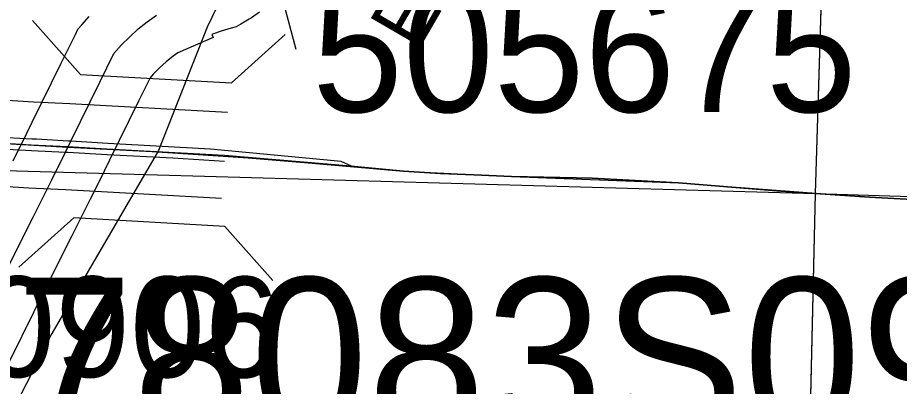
# Model space of a CAD drawing. Extents: x -132.8 to -73.3, y -60 to -26.
# Drawn here: x -119.522 to -118.908, y -51.484 to -51.227 of the extents above; entities that cross this region are included whole.
import ezdxf

# ---------------------------------------------------------------- set-up
doc = ezdxf.new("R2010")
doc.units = 0
for name, color, linetype in [('tdCoDivCarto', 7, 'Continuous'), ('tdCoHydroRiver', 7, 'Continuous'), ('tdCoPriCL', 7, 'Continuous'), ('tdCoPriDiv', 7, 'Continuous'), ('tdCoPrimary', 7, 'Continuous'), ('tdCoPriNonDiv', 7, 'Continuous'), ('tdCoPriNonDivCL', 7, 'Continuous'), ('tdCoSecRdNmbr', 7, 'Continuous'), ('tdCoSecRdTxt', 7, 'Continuous'), ('tdCoSecRteBand', 7, 'Continuous'), ('tdCoSecRteCL', 7, 'Continuous'), ('tdCoSectLine', 7, 'Continuous'), ('tdCoSectLinePart', 7, 'Continuous'), ('tdCoStrucDivPri', 7, 'Continuous'), ('tdCoStrucPriMaintName', 7, 'Continuous'), ('tdCoStrucSec', 7, 'Continuous'), ('tdCoStrucSecFHWANum', 7, 'Continuous'), ('tdCoSurfBitum', 7, 'Continuous'), ('tdCoSurfConc', 7, 'Continuous')]:
    doc.layers.add(name, color=color, linetype=linetype)

msp = doc.modelspace()

# ---------------------------------------------------------------- linework, layer by layer
at = {"layer": 'tdCoDivCarto'}
for points in [[(-119.51219, -51.31149), (-119.53793, -51.31026)], [(-119.48679, -51.31291), (-119.50893, -51.31165), (-119.51219, -51.31149)], [(-119.53832, -51.3181), (-119.51258, -51.31942)], [(-119.45931, -51.31448), (-119.48511, -51.313), (-119.48679, -51.31291)], [(-119.28961, -51.33045), (-119.29685, -51.32718), (-119.38785, -51.31855), (-119.45931, -51.31448)], [(-119.51258, -51.31942), (-119.48885, -51.32064), (-119.48721, -51.32072)], [(-119.48721, -51.32072), (-119.45973, -51.32213)], [(-119.45973, -51.32213), (-119.41399, -51.32447), (-119.37794, -51.32689)]]:
    msp.add_lwpolyline(points, dxfattribs=at)
at = {"layer": 'tdCoHydroRiver'}
msp.add_lwpolyline([(-118.89377, -50.61904), (-118.93285, -50.66374), (-118.96984, -50.68957), (-118.98638, -50.71752), (-119.08576, -50.83317), (-119.12335, -50.88107), (-119.16337, -50.90208), (-119.19091, -50.92816), (-119.23604, -50.96323), (-119.28356, -51.02822), (-119.30158, -51.05298), (-119.33158, -51.11212), (-119.39009, -51.23362), (-119.42395, -51.31948), (-119.4984, -51.44685), (-119.56006, -51.56825), (-119.57531, -51.60728), (-119.58562, -51.63857), (-119.60062, -51.66814), (-119.70588, -51.82623), (-119.72084, -51.85423), (-119.73899, -51.88372), (-119.75228, -51.9086)], dxfattribs=at)
at = {"layer": 'tdCoPriCL'}
msp.add_lwpolyline([(-118.84783, -51.35645), (-118.92872, -51.35201), (-118.96636, -51.34945), (-118.99037, -51.34781), (-119.06164, -51.3419), (-119.12181, -51.33869), (-119.17804, -51.33746), (-119.20426, -51.33641), (-119.22761, -51.33548), (-119.25325, -51.33376), (-119.28999, -51.33045), (-119.37805, -51.32297), (-119.45992, -51.31843), (-119.4874, -51.3169), (-119.51277, -51.31578), (-119.53849, -51.31409)], dxfattribs=at)
at = {"layer": 'tdCoPriDiv'}
for points in [[(-119.37595, -51.29305), (-119.4859, -51.28694), (-119.51113, -51.28582), (-119.53688, -51.28413), (-119.57513, -51.28252), (-119.59485, -51.28188), (-119.61992, -51.28115), (-119.65464, -51.27836), (-119.70107, -51.27503), (-119.72259, -51.27344), (-119.77141, -51.27039), (-119.80644, -51.26918), (-119.82446, -51.26939), (-119.84049, -51.27004), (-119.87189, -51.27319), (-119.88025, -51.27365), (-119.902, -51.27611)], [(-119.38015, -51.3529), (-119.48889, -51.34686), (-119.51442, -51.34573), (-119.5401, -51.34405), (-119.57737, -51.34248), (-119.5967, -51.34185), (-119.6232, -51.34108), (-119.65919, -51.33819), (-119.70542, -51.33487), (-119.72667, -51.33331), (-119.77432, -51.33033), (-119.80712, -51.32919), (-119.82289, -51.32938), (-119.83627, -51.32992), (-119.86724, -51.33303), (-119.87521, -51.33347), (-119.89559, -51.33577), (-119.90717, -51.33695)]]:
    msp.add_lwpolyline(points, dxfattribs=at)
at = {"layer": 'tdCoPrimary'}
for p, q in [((-119.42489, -51.32038), (-119.3998, -51.32205)), ((-119.42489, -51.32038), (-119.3998, -51.32205)), ((-119.3998, -51.32205), (-119.36163, -51.32458)), ((-119.3998, -51.32205), (-119.36163, -51.32458)), ((-119.36163, -51.32458), (-119.32524, -51.32755)), ((-119.36163, -51.32458), (-119.32524, -51.32755)), ((-119.32524, -51.32755), (-119.28961, -51.33045)), ((-119.32524, -51.32755), (-119.28961, -51.33045)), ((-119.20813, -51.33624), (-119.20388, -51.33641)), ((-119.20813, -51.33624), (-119.20388, -51.33641))]:
    msp.add_line(p, q, dxfattribs=at)
for points in [[(-119.54684, -51.31373), (-119.48711, -51.31708), (-119.42838, -51.32015), (-119.42489, -51.32038)], [(-119.54684, -51.31373), (-119.48711, -51.31708), (-119.42838, -51.32015), (-119.42489, -51.32038)], [(-119.54684, -51.31373), (-119.48711, -51.31708), (-119.42838, -51.32015), (-119.42489, -51.32038), (-119.3998, -51.32205), (-119.36163, -51.32458), (-119.32524, -51.32755), (-119.28961, -51.33045), (-119.25287, -51.33376), (-119.22723, -51.33548), (-119.20813, -51.33624), (-119.20388, -51.33641), (-119.17766, -51.33746), (-119.12143, -51.33869), (-119.06126, -51.3419), (-118.98999, -51.34781), (-118.92834, -51.35201), (-118.84745, -51.35645)], [(-119.28961, -51.33045), (-119.25287, -51.33376), (-119.22723, -51.33548), (-119.20813, -51.33624)], [(-119.28961, -51.33045), (-119.25287, -51.33376), (-119.22723, -51.33548), (-119.20813, -51.33624)], [(-119.20388, -51.33641), (-119.17766, -51.33746), (-119.12143, -51.33869), (-119.06126, -51.3419), (-118.98999, -51.34781), (-118.92834, -51.35201), (-118.84745, -51.35645), (-118.78728, -51.35743), (-118.71108, -51.35842), (-118.64698, -51.36145)], [(-119.20388, -51.33641), (-119.17766, -51.33746), (-119.12143, -51.33869), (-119.06126, -51.3419), (-118.98999, -51.34781), (-118.92834, -51.35201), (-118.84745, -51.35645), (-118.78728, -51.35743), (-118.71108, -51.35842), (-118.64698, -51.36145)]]:
    msp.add_lwpolyline(points, dxfattribs=at)
at = {"layer": 'tdCoPriNonDiv'}
msp.add_lwpolyline([(-119.37805, -51.32297), (-119.25325, -51.33376), (-119.17804, -51.33746), (-119.06164, -51.3419), (-118.92872, -51.35201), (-118.84783, -51.35645), (-118.71146, -51.35842), (-118.52478, -51.36606), (-118.29913, -51.3705), (-118.05326, -51.37938), (-117.75487, -51.38752), (-117.65228, -51.39196), (-117.54994, -51.39344), (-117.34427, -51.40133), (-117.13761, -51.40429), (-116.93219, -51.41292), (-116.55069, -51.4255), (-116.45377, -51.42747), (-116.26907, -51.43289), (-116.18325, -51.43388), (-115.94009, -51.443), (-115.75119, -51.4472), (-115.42789, -51.45829), (-115.2528, -51.46101)], dxfattribs=at)
at = {"layer": 'tdCoPriNonDivCL'}
msp.add_lwpolyline([(-119.28999, -51.33045), (-119.25325, -51.33376), (-119.22761, -51.33548), (-119.20426, -51.33641), (-119.17804, -51.33746), (-119.12181, -51.33869), (-119.06164, -51.3419), (-118.99037, -51.34781), (-118.92872, -51.35201), (-118.84783, -51.35645), (-118.78766, -51.35743), (-118.71146, -51.35842), (-118.64736, -51.36145), (-118.63328, -51.36212), (-118.58819, -51.36384), (-118.57508, -51.36434), (-118.52478, -51.36606), (-118.43181, -51.36828), (-118.37928, -51.36853), (-118.35901, -51.36903), (-118.29913, -51.3705), (-118.20986, -51.3742)], dxfattribs=at)
msp.add_lwpolyline([(-119.28999, -51.33045), (-119.25325, -51.33376), (-119.22761, -51.33548), (-119.20426, -51.33641), (-119.17804, -51.33746), (-119.12181, -51.33869), (-119.06164, -51.3419), (-118.99037, -51.34781), (-118.92872, -51.35201), (-118.84783, -51.35645), (-118.78766, -51.35743), (-118.71146, -51.35842), (-118.64736, -51.36145), (-118.63328, -51.36212), (-118.58819, -51.36384), (-118.57508, -51.36434), (-118.52478, -51.36606), (-118.43181, -51.36828), (-118.37928, -51.36853), (-118.35901, -51.36903), (-118.29913, -51.3705), (-118.20986, -51.3742)], dxfattribs=at)
at = {"layer": 'tdCoSecRteBand'}
for points in [[(-119.35356, -51.2232), (-119.35923, -51.22701), (-119.36001, -51.22753), (-119.36082, -51.22801), (-119.36671, -51.23145), (-119.36993, -51.23333), (-119.37351, -51.23436), (-119.38039, -51.23635), (-119.38633, -51.23844), (-119.38693, -51.23868), (-119.386, -51.24083), (-119.41059, -51.25143), (-119.41379, -51.25372), (-119.4187, -51.25767), (-119.42338, -51.26189), (-119.42781, -51.26638), (-119.42991, -51.26876), (-119.43803, -51.28515), (-119.45817, -51.32622), (-119.46008, -51.33011), (-119.46009, -51.33012), (-119.46009, -51.33012), (-119.46018, -51.3303), (-119.46192, -51.33385), (-119.47141, -51.35319), (-119.47147, -51.35332), (-119.47153, -51.35345), (-119.48432, -51.37889), (-119.50219, -51.41445), (-119.53661, -51.48358)], [(-119.52521, -51.32663), (-119.51578, -51.30742), (-119.51404, -51.30387), (-119.51404, -51.30386), (-119.51404, -51.30386), (-119.51395, -51.30368), (-119.51204, -51.29979), (-119.49187, -51.25868), (-119.49185, -51.25864), (-119.49183, -51.25859), (-119.48193, -51.23858), (-119.48016, -51.23502), (-119.47753, -51.23203), (-119.47223, -51.22603)]]:
    msp.add_lwpolyline(points, dxfattribs=at)
at = {"layer": 'tdCoSecRteCL'}
msp.add_lwpolyline([(-119.7693, -51.82685), (-119.76012, -51.81191), (-119.73001, -51.76287), (-119.70546, -51.72289), (-119.63914, -51.61406), (-119.59854, -51.54086), (-119.58902, -51.52162), (-119.57559, -51.4946), (-119.56347, -51.47021), (-119.52902, -51.40103), (-119.51113, -51.36542), (-119.49834, -51.33998), (-119.48885, -51.32064), (-119.48711, -51.31708), (-119.48702, -51.3169), (-119.48511, -51.313), (-119.46494, -51.27189), (-119.45504, -51.25189), (-119.44974, -51.24589), (-119.44411, -51.2402), (-119.43817, -51.23483), (-119.43194, -51.22981), (-119.42543, -51.22516)], dxfattribs=at)
at = {"layer": 'tdCoSectLine'}
for points in [[(-118.96636, -51.34945), (-118.95173, -50.87512), (-118.93694, -50.39408)], [(-119.94854, -51.32154), (-119.45745, -51.33549), (-118.96636, -51.34945)], [(-118.98933, -52.35004), (-118.96636, -51.34945)], [(-118.96636, -51.34945), (-117.9772, -51.38057)]]:
    msp.add_lwpolyline(points, dxfattribs=at)
at = {"layer": 'tdCoSectLinePart'}
for points in [[(-118.96636, -51.34945), (-118.95213, -50.88816)], [(-119.4634, -51.33533), (-119.45745, -51.33549), (-118.96636, -51.34945)], [(-118.97721, -51.8221), (-118.96636, -51.34945)], [(-118.96636, -51.34945), (-118.6182, -51.3604)]]:
    msp.add_lwpolyline(points, dxfattribs=at)
at = {"layer": 'tdCoStrucDivPri'}
for p, q in [((-119.47826, -51.26655), (-119.51185, -51.22898)), ((-119.37329, -51.27239), (-119.33572, -51.23878)), ((-119.47826, -51.26655), (-119.37329, -51.27239)), ((-119.48309, -51.36645), (-119.52141, -51.40075)), ((-119.3779, -51.3723), (-119.48309, -51.36645)), ((-119.3779, -51.3723), (-119.34429, -51.40987))]:
    msp.add_line(p, q, dxfattribs=at)
at = {"layer": 'tdCoStrucSec'}
msp.add_lwpolyline([(-119.32806, -51.24915), (-119.33603, -51.2196), (-119.39027, -51.18842)], dxfattribs=at)
at = {"layer": 'tdCoSurfBitum'}
msp.add_line((-119.48702, -51.3169), (-119.48511, -51.313), dxfattribs=at)
at = {"layer": 'tdCoSurfConc'}
for points in [[(-119.48511, -51.313), (-119.46494, -51.27189), (-119.45504, -51.25189), (-119.44974, -51.24589), (-119.44411, -51.2402), (-119.43817, -51.23483), (-119.43194, -51.22981), (-119.42543, -51.22516)], [(-119.57559, -51.4946), (-119.56347, -51.47021), (-119.52902, -51.40103), (-119.51113, -51.36542), (-119.49834, -51.33998), (-119.48885, -51.32064), (-119.48711, -51.31708), (-119.48702, -51.3169)]]:
    msp.add_lwpolyline(points, dxfattribs=at)

# ---------------------------------------------------------------- texts
at = {"layer": 'tdCoSecRdNmbr'}
msp.add_text('0906', height=0.07, rotation=359.91089, dxfattribs=at).set_placement((-119.54794, -51.47711))
at = {"layer": 'tdCoSecRdTxt'}
msp.add_text('EASTERN HILLS', height=0.04, rotation=59.87426, dxfattribs=at).set_placement((-119.24364, -51.25109))
at = {"layer": 'tdCoStrucPriMaintName'}
msp.add_text('78083S092', height=0.11, dxfattribs=at).set_placement((-119.52364, -51.51794))
msp.add_text('78083S092', height=0.11, dxfattribs=at).set_placement((-119.52364, -51.51794))
msp.add_text('78083S092', height=0.11, dxfattribs=at).set_placement((-119.52364, -51.51794))
at = {"layer": 'tdCoStrucSecFHWANum'}
msp.add_text('505675', height=0.085, dxfattribs=at).set_placement((-119.31693, -51.29269))

doc.saveas('drawing.dxf')
